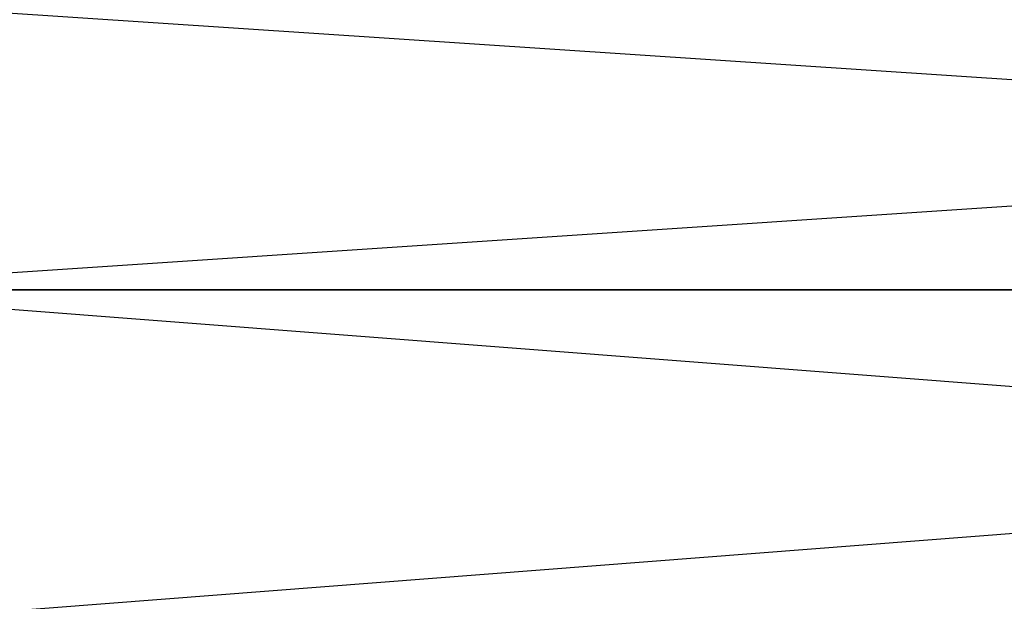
# Model space of a CAD drawing. Extents: x 0.1 to 26.3, y 0 to 13.2.
# Tile 508 of 656: x 3.14916 to 3.15743, y 13.23566 to 13.24054. Entities that reach past the tile are written whole.
import ezdxf

# ---------------------------------------------------------------- set-up
doc = ezdxf.new("R2010")
doc.units = 0
doc.header["$LTSCALE"] = 2.54
doc.layers.get('0').update_dxf_attribs({"color": 13, "linetype": 'CONTINUOUS'})

# ---------------------------------------------------------------- blocks, each defined once
blk = doc.blocks.new('POJEMNIK_NA_R_CZNIKI_PAPIE')
at = {"color": 0}
for p, q in [((3.1469694, 13.2407333, 29.3428558), (3.1839848, 13.238269, 29.3439362)), ((3.1838007, 13.2407333, 28.3585236), (3.1469694, 13.238269, 28.3546783)), ((3.1469694, 13.2407333, 19.0428558), (3.1839848, 13.238269, 19.0439362)), ((3.1838007, 13.2407333, 18.058522), (3.1469694, 13.238269, 18.0546799)), ((3.1839848, 13.238269, 29.3439362), (3.1469694, 13.238269, 29.3453217)), ((3.1469694, 13.238269, 29.3453217), (3.1841343, 13.2354126, 29.345929)), ((3.1469694, 13.238269, 28.3546783), (3.1839848, 13.238269, 28.3560638)), ((3.1839848, 13.238269, 28.3560638), (3.1469694, 13.2354126, 28.3526794)), ((3.1839848, 13.238269, 19.0439362), (3.1469694, 13.238269, 19.0453201)), ((3.1469694, 13.238269, 19.0453201), (3.1841343, 13.2354126, 19.0459305)), ((3.1469694, 13.238269, 18.0546799), (3.1839848, 13.238269, 18.0560638)), ((3.1839848, 13.238269, 18.0560638), (3.1469694, 13.2354126, 18.0526794))]:
    blk.add_line(p, q, dxfattribs=at)

msp = doc.modelspace()

# ---------------------------------------------------------------- block references
at = {"color": 0}
msp.add_blockref('POJEMNIK_NA_R_CZNIKI_PAPIE', (0, 0), dxfattribs=at)

doc.saveas('drawing.dxf')
